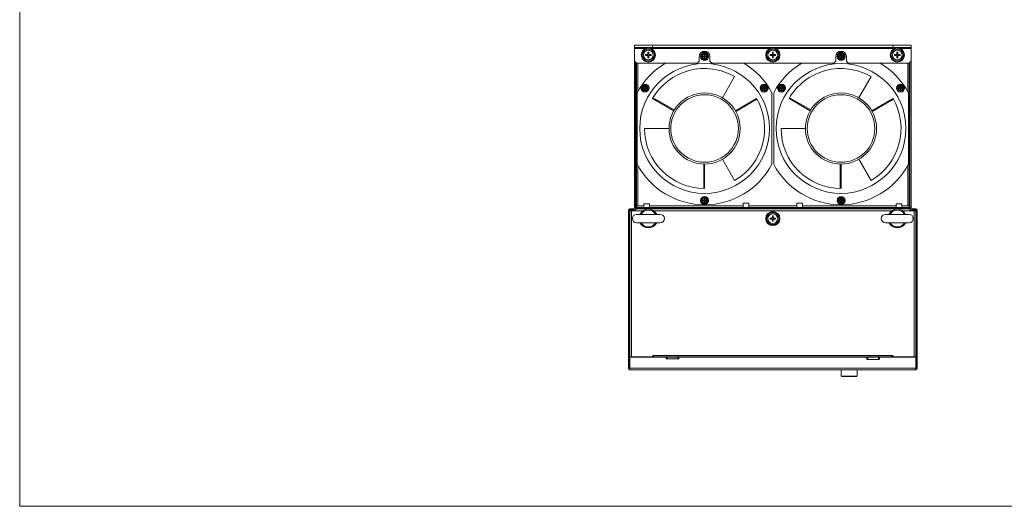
# Model space of a CAD drawing. Header units: millimetres. Extents: x -473 to 23648, y -382 to 1866.
# Tile 550 of 607: x 18923 to 20031, y -382 to 165. Entities that reach past the tile are written whole.
import ezdxf

# ---------------------------------------------------------------- set-up
doc = ezdxf.new("R2010")
doc.units = ezdxf.units.MM
doc.header["$LTSCALE"] = 80
doc.layers.get('0').update_dxf_attribs({"linetype": 'CONTINUOUS'})

msp = doc.modelspace()

# ---------------------------------------------------------------- linework, layer by layer
at = {"linetype": 'Continuous', "lineweight": 0}
for p, q in [((19614.77, 136.222), (19925.77, 136.222)), ((19614.77, 136.222), (19614.77, 133.722)), ((19925.77, 133.722), (19614.77, 133.722)), ((19614.77, 133.722), (19614.77, 119.222)), ((19634.77, 136.222), (19634.77, 133.722)), ((19905.77, 136.222), (19905.77, 133.722)), ((19925.77, 136.222), (19925.77, 133.722)), ((19925.77, 119.222), (19925.77, 133.722)), ((19627.544, 132.722), (19614.77, 132.722)), ((19622.765, 125.222), (19626.518, 131.722)), ((19622.765, 125.222), (19626.518, 118.722)), ((19626.518, 131.722), (19634.023, 131.722)), ((19627.17, 125.722), (19627.17, 124.722)), ((19629.27, 125.722), (19627.17, 125.722)), ((19627.17, 124.722), (19629.27, 124.722)), ((19629.77, 128.322), (19629.77, 126.222)), ((19630.77, 128.322), (19629.77, 128.322)), ((19629.77, 124.222), (19629.77, 122.122)), ((19629.77, 122.122), (19630.77, 122.122)), ((19630.77, 126.222), (19630.77, 128.322)), ((19630.77, 122.122), (19630.77, 124.222)), ((19633.37, 125.722), (19631.27, 125.722)), ((19631.27, 124.722), (19633.37, 124.722)), ((19767.544, 132.722), (19632.997, 132.722)), ((19633.37, 124.722), (19633.37, 125.722)), ((19634.023, 131.722), (19637.776, 125.222)), ((19634.023, 118.722), (19637.776, 125.222)), ((19687.52, 118.222), (19687.52, 123.522)), ((19690.884, 128.869), (19696.157, 128.869)), ((19691.518, 123.962), (19692.88, 123.962)), ((19692.88, 123.082), (19691.518, 123.082)), ((19693.08, 124.162), (19693.08, 125.524)), ((19693.08, 121.52), (19693.08, 122.882)), ((19693.96, 125.524), (19693.96, 124.162)), ((19693.96, 122.882), (19693.96, 121.52)), ((19694.16, 123.962), (19695.523, 123.962)), ((19695.523, 123.082), (19694.16, 123.082)), ((19699.52, 118.222), (19699.52, 123.522)), ((19762.765, 125.222), (19766.518, 131.722)), ((19762.765, 125.222), (19766.518, 118.722)), ((19766.518, 131.722), (19774.023, 131.722)), ((19767.17, 125.722), (19767.17, 124.722)), ((19769.27, 125.722), (19767.17, 125.722)), ((19767.17, 124.722), (19769.27, 124.722)), ((19769.77, 128.322), (19769.77, 126.222)), ((19770.77, 128.322), (19769.77, 128.322)), ((19769.77, 124.222), (19769.77, 122.122)), ((19769.77, 122.122), (19770.77, 122.122)), ((19770.77, 126.222), (19770.77, 128.322)), ((19770.77, 122.122), (19770.77, 124.222)), ((19773.37, 125.722), (19771.27, 125.722)), ((19771.27, 124.722), (19773.37, 124.722)), ((19907.544, 132.722), (19772.997, 132.722)), ((19773.37, 124.722), (19773.37, 125.722)), ((19774.023, 131.722), (19777.776, 125.222)), ((19774.023, 118.722), (19777.776, 125.222)), ((19841.02, 118.222), (19841.02, 123.522)), ((19844.384, 128.869), (19849.657, 128.869)), ((19845.018, 123.962), (19846.38, 123.962)), ((19846.38, 123.082), (19845.018, 123.082)), ((19846.58, 124.162), (19846.58, 125.524)), ((19846.58, 121.52), (19846.58, 122.882)), ((19847.46, 125.524), (19847.46, 124.162)), ((19847.46, 122.882), (19847.46, 121.52)), ((19847.66, 123.962), (19849.023, 123.962)), ((19849.023, 123.082), (19847.66, 123.082)), ((19853.02, 118.222), (19853.02, 123.522)), ((19902.765, 125.222), (19906.518, 131.722)), ((19902.765, 125.222), (19906.518, 118.722)), ((19906.518, 131.722), (19914.023, 131.722)), ((19909.27, 125.722), (19907.17, 125.722)), ((19907.17, 125.722), (19907.17, 124.722)), ((19907.17, 124.722), (19909.27, 124.722)), ((19910.77, 128.322), (19909.77, 128.322)), ((19909.77, 128.322), (19909.77, 126.222)), ((19909.77, 124.222), (19909.77, 122.122)), ((19909.77, 122.122), (19910.77, 122.122)), ((19910.77, 126.222), (19910.77, 128.322)), ((19910.77, 122.122), (19910.77, 124.222)), ((19913.37, 125.722), (19911.27, 125.722)), ((19911.27, 124.722), (19913.37, 124.722)), ((19925.77, 132.722), (19912.997, 132.722)), ((19913.37, 124.722), (19913.37, 125.722)), ((19914.023, 131.722), (19917.776, 125.222)), ((19914.023, 118.722), (19917.776, 125.222)), ((19614.77, 119.222), (19614.77, -45.778)), ((19615.97, 116.832), (19615.97, -45.778)), ((19616.47, 116.222), (19616.47, 116.559)), ((19616.47, 116.222), (19616.47, 31.922)), ((19616.47, 116.222), (19617.67, 116.222)), ((19616.77, -44.278), (19616.77, 116.222)), ((19617.77, 116.222), (19685.52, 116.222)), ((19618.47, 83.826), (19618.47, 116.222)), ((19626.518, 118.722), (19634.023, 118.722)), ((19685.52, 116.222), (19687.52, 118.222)), ((19699.52, 118.222), (19701.52, 116.222)), ((19701.52, 116.222), (19839.02, 116.222)), ((19766.518, 118.722), (19774.023, 118.722)), ((19839.02, 116.222), (19841.02, 118.222)), ((19853.02, 118.222), (19855.02, 116.222)), ((19855.02, 116.222), (19922.77, 116.222)), ((19906.518, 118.722), (19914.023, 118.722)), ((19922.07, 116.222), (19922.07, 83.826)), ((19924.07, 116.222), (19922.87, 116.222)), ((19923.77, 116.222), (19923.77, 70.022)), ((19923.77, 116.222), (19923.77, -44.278)), ((19924.07, 116.559), (19924.07, 116.222)), ((19924.07, 31.922), (19924.07, 116.222)), ((19924.57, -45.778), (19924.57, 116.832)), ((19925.77, -45.778), (19925.77, 119.222)), ((19713.52, 77.163), (19727.27, 100.979)), ((19867.02, 77.163), (19880.77, 100.979)), ((19626.08, 88.681), (19626.08, 90.044)), ((19626.96, 90.044), (19626.96, 88.681)), ((19760.08, 88.681), (19760.08, 90.044)), ((19760.96, 90.044), (19760.96, 88.681)), ((19779.58, 88.681), (19779.58, 90.044)), ((19780.46, 90.044), (19780.46, 88.681)), ((19913.58, 88.681), (19913.58, 90.044)), ((19914.46, 90.044), (19914.46, 88.681)), ((19617.77, 2.335), (19617.77, 82.709)), ((19624.518, 88.481), (19625.88, 88.481)), ((19625.88, 87.601), (19624.518, 87.601)), ((19626.08, 86.039), (19626.08, 87.401)), ((19626.96, 87.401), (19626.96, 86.039)), ((19627.16, 88.481), (19628.523, 88.481)), ((19628.523, 87.601), (19627.16, 87.601)), ((19758.518, 88.481), (19759.88, 88.481)), ((19759.88, 87.601), (19758.518, 87.601)), ((19760.08, 86.039), (19760.08, 87.401)), ((19760.96, 87.401), (19760.96, 86.039)), ((19761.16, 88.481), (19762.523, 88.481)), ((19762.523, 87.601), (19761.16, 87.601)), ((19769.27, 82.709), (19769.27, 2.335)), ((19771.27, 2.335), (19771.27, 82.709)), ((19778.018, 88.481), (19779.38, 88.481)), ((19779.38, 87.601), (19778.018, 87.601)), ((19779.58, 86.039), (19779.58, 87.401)), ((19780.46, 87.401), (19780.46, 86.039)), ((19780.66, 88.481), (19782.023, 88.481)), ((19782.023, 87.601), (19780.66, 87.601)), ((19912.018, 88.481), (19913.38, 88.481)), ((19913.38, 87.601), (19912.018, 87.601)), ((19913.58, 86.039), (19913.58, 87.401)), ((19914.46, 87.401), (19914.46, 86.039)), ((19914.66, 88.481), (19916.023, 88.481)), ((19916.023, 87.601), (19914.66, 87.601)), ((19922.77, 82.709), (19922.77, 2.335)), ((19616.77, 70.022), (19617.77, 70.022)), ((19658.879, 62.522), (19635.064, 76.272)), ((19659.39, 63.382), (19635.57, 77.135)), ((19728.161, 62.522), (19751.977, 76.272)), ((19728.651, 61.65), (19752.471, 75.403)), ((19812.379, 62.522), (19788.564, 76.272)), ((19812.89, 63.382), (19789.07, 77.135)), ((19881.661, 62.522), (19905.477, 76.272)), ((19882.151, 61.65), (19905.971, 75.403)), ((19923.77, 70.022), (19922.77, 70.022)), ((19653.52, 42.522), (19626.02, 42.522)), ((19807.02, 42.522), (19779.52, 42.522)), ((19616.47, 29.722), (19616.27, 29.722)), ((19616.27, 29.722), (19616.27, 28.222)), ((19616.77, 27.722), (19616.27, 27.722)), ((19616.27, 27.722), (19616.27, 19.722)), ((19616.47, 31.922), (19616.77, 31.922)), ((19616.47, 30.422), (19616.47, 31.922)), ((19616.77, 30.422), (19616.47, 30.422)), ((19616.47, 29.222), (19616.47, 30.422)), ((19616.77, 29.222), (19616.47, 29.222)), ((19924.07, 31.922), (19923.77, 31.922)), ((19924.07, 30.422), (19923.77, 30.422)), ((19924.07, 29.222), (19923.77, 29.222)), ((19923.77, 27.722), (19924.27, 27.722)), ((19924.07, 30.422), (19924.07, 31.922)), ((19924.07, 29.222), (19924.07, 30.422)), ((19924.27, 29.722), (19924.07, 29.722)), ((19924.27, 29.722), (19924.27, 28.222)), ((19924.27, 27.722), (19924.27, 19.722)), ((19616.27, 21.722), (19616.77, 21.722)), ((19616.27, 19.722), (19616.77, 19.722)), ((19616.27, 19.722), (19616.27, -3.478)), ((19616.77, 15.022), (19617.77, 15.022)), ((19616.77, -46.278), (19616.77, 15.022)), ((19923.77, 15.022), (19922.77, 15.022)), ((19924.27, 21.722), (19923.77, 21.722)), ((19924.27, 19.722), (19923.77, 19.722)), ((19924.27, -3.478), (19924.27, 19.722)), ((19618.47, -44.278), (19618.47, 1.219)), ((19692.52, 2.535), (19692.52, -24.97)), ((19693.52, 2.522), (19693.52, -24.978)), ((19713.52, 7.881), (19727.27, -15.934)), ((19846.02, 2.535), (19846.02, -24.97)), ((19847.02, 2.522), (19847.02, -24.978)), ((19867.02, 7.881), (19880.77, -15.934)), ((19922.07, 1.219), (19922.07, -44.278)), ((19616.27, -3.478), (19616.27, -7.978)), ((19616.27, -7.978), (19616.77, -7.978)), ((19616.27, -7.978), (19616.27, -49.978)), ((19616.27, -9.978), (19616.77, -9.978)), ((19616.27, -10.501), (19616.77, -10.501)), ((19923.77, -7.978), (19924.27, -7.978)), ((19923.77, -9.978), (19924.27, -9.978)), ((19923.77, -10.501), (19924.27, -10.501)), ((19924.27, -7.978), (19924.27, -3.478)), ((19924.27, -7.978), (19924.27, -49.978)), ((19616.77, -44.278), (19625.07, -44.278)), ((19631.47, -42.278), (19625.07, -42.278)), ((19625.07, -46.278), (19625.07, -42.278)), ((19631.47, -46.278), (19631.47, -42.278)), ((19631.47, -44.278), (19736.77, -44.278)), ((19691.518, -38.038), (19692.88, -38.038)), ((19692.88, -38.918), (19691.518, -38.918)), ((19693.08, -37.838), (19693.08, -36.476)), ((19693.08, -40.48), (19693.08, -39.118)), ((19693.96, -36.476), (19693.96, -37.838)), ((19693.96, -39.118), (19693.96, -40.48)), ((19694.16, -38.038), (19695.523, -38.038)), ((19695.523, -38.918), (19694.16, -38.918)), ((19743.17, -41.278), (19736.77, -41.278)), ((19736.77, -46.278), (19736.77, -41.278)), ((19743.17, -46.278), (19743.17, -41.278)), ((19743.17, -44.278), (19797.37, -44.278)), ((19803.77, -41.278), (19797.37, -41.278)), ((19797.37, -46.278), (19797.37, -41.278)), ((19803.77, -46.278), (19803.77, -41.278)), ((19803.77, -44.278), (19909.07, -44.278)), ((19845.018, -38.038), (19846.38, -38.038)), ((19846.38, -38.918), (19845.018, -38.918)), ((19846.58, -37.838), (19846.58, -36.476)), ((19846.58, -40.48), (19846.58, -39.118)), ((19847.46, -36.476), (19847.46, -37.838)), ((19847.46, -39.118), (19847.46, -40.48)), ((19847.66, -38.038), (19849.023, -38.038)), ((19849.023, -38.918), (19847.66, -38.918)), ((19909.07, -46.278), (19909.07, -42.278)), ((19915.47, -42.278), (19909.07, -42.278)), ((19915.47, -46.278), (19915.47, -42.278)), ((19915.47, -44.278), (19923.77, -44.278)), ((19923.77, -46.278), (19923.77, -44.278)), ((19607.77, -49.478), (19607.77, -214.778)), ((19607.77, -49.478), (19608.97, -49.478)), ((19608.97, -49.478), (19608.97, -214.625)), ((19608.97, -51.478), (19609.27, -51.478)), ((19610.77, -49.778), (19609.27, -49.778)), ((19609.27, -49.93), (19609.27, -49.778)), ((19609.27, -214.478), (19609.27, -49.978)), ((19609.27, -49.978), (19624.484, -49.978)), ((19609.47, -47.778), (19612.77, -47.778)), ((19609.47, -47.778), (19609.47, -48.978)), ((19612.77, -48.978), (19609.47, -48.978)), ((19610.77, -49.778), (19610.77, -49.978)), ((19611.079, -49.778), (19616.27, -49.778)), ((19611.27, -49.978), (19611.27, -49.778)), ((19611.27, -49.978), (19611.27, -214.478)), ((19612.47, -47.778), (19612.47, -48.978)), ((19612.77, -48.978), (19612.77, -47.778)), ((19615.97, -45.778), (19614.77, -45.778)), ((19616.27, -47.311), (19616.77, -47.311)), ((19924.27, -47.978), (19616.27, -47.978)), ((19616.77, -46.278), (19923.77, -46.278)), ((19616.77, -46.278), (19616.77, -47.478)), ((19616.77, -47.478), (19923.77, -47.478)), ((19643.52, -54.028), (19617.02, -54.028)), ((19618.77, -46.278), (19618.77, -47.478)), ((19636.057, -49.978), (19904.484, -49.978)), ((19762.765, -58.778), (19766.518, -52.278)), ((19766.518, -52.278), (19774.023, -52.278)), ((19774.023, -52.278), (19777.776, -58.778)), ((19923.52, -54.028), (19897.02, -54.028)), ((19916.057, -49.978), (19931.27, -49.978)), ((19921.77, -46.278), (19921.77, -47.478)), ((19923.77, -46.278), (19923.77, -47.478)), ((19923.77, -47.311), (19924.27, -47.311)), ((19924.27, -49.778), (19929.462, -49.778)), ((19924.57, -45.778), (19925.77, -45.778)), ((19927.77, -48.978), (19927.77, -47.778)), ((19927.77, -47.778), (19931.07, -47.778)), ((19931.07, -48.978), (19927.77, -48.978)), ((19928.07, -47.778), (19928.07, -48.978)), ((19929.27, -49.778), (19929.27, -49.978)), ((19929.27, -214.478), (19929.27, -49.978)), ((19929.77, -49.93), (19929.77, -49.778)), ((19929.77, -49.778), (19931.27, -49.778)), ((19931.07, -47.778), (19931.07, -48.978)), ((19931.27, -49.778), (19931.27, -49.93)), ((19931.27, -214.478), (19931.27, -49.978)), ((19931.57, -51.478), (19931.27, -51.478)), ((19931.57, -214.778), (19931.57, -49.478)), ((19932.77, -49.478), (19931.57, -49.478)), ((19932.77, -49.478), (19932.77, -214.778)), ((19608.97, -57.778), (19609.27, -57.778)), ((19643.52, -63.528), (19617.02, -63.528)), ((19762.765, -58.778), (19766.518, -65.278)), ((19766.518, -65.278), (19774.023, -65.278)), ((19769.27, -58.278), (19767.17, -58.278)), ((19767.17, -58.278), (19767.17, -59.278)), ((19767.17, -59.278), (19769.27, -59.278)), ((19770.77, -55.678), (19769.77, -55.678)), ((19769.77, -55.678), (19769.77, -57.778)), ((19769.77, -59.778), (19769.77, -61.878)), ((19769.77, -61.878), (19770.77, -61.878)), ((19770.77, -57.778), (19770.77, -55.678)), ((19770.77, -61.878), (19770.77, -59.778)), ((19773.37, -58.278), (19771.27, -58.278)), ((19771.27, -59.278), (19773.37, -59.278)), ((19773.37, -59.278), (19773.37, -58.278)), ((19774.023, -65.278), (19777.776, -58.778)), ((19923.52, -63.528), (19897.02, -63.528)), ((19931.57, -57.778), (19931.27, -57.778)), ((19609.27, -67.978), (19608.97, -67.978)), ((19931.27, -67.978), (19931.57, -67.978)), ((19609.27, -87.978), (19608.97, -87.978)), ((19931.27, -87.978), (19931.57, -87.978)), ((19608.97, -97.478), (19609.27, -97.478)), ((19931.57, -97.478), (19931.27, -97.478)), ((19608.97, -103.778), (19609.27, -103.778)), ((19931.57, -103.778), (19931.27, -103.778)), ((19608.97, -113.778), (19609.27, -113.778)), ((19608.97, -120.078), (19609.27, -120.078)), ((19931.57, -113.778), (19931.27, -113.778)), ((19931.57, -120.078), (19931.27, -120.078)), ((19608.97, -156.278), (19609.27, -156.278)), ((19608.97, -162.578), (19609.27, -162.578)), ((19931.57, -156.278), (19931.27, -156.278)), ((19931.57, -162.578), (19931.27, -162.578)), ((19608.97, -212.778), (19607.77, -212.778)), ((19607.77, -214.778), (19607.77, -227.078)), ((19607.77, -214.778), (19608.97, -214.778)), ((19608.97, -214.778), (19608.97, -227.078)), ((19609.07, -214.778), (19609.07, -213.578)), ((19609.07, -213.578), (19609.27, -213.578)), ((19609.07, -214.778), (19609.47, -214.778)), ((19609.27, -214.478), (19634.77, -214.478)), ((19609.47, -214.778), (19609.47, -227.728)), ((19609.47, -214.778), (19650.27, -214.778)), ((19609.97, -214.478), (19609.97, -214.778)), ((19611.27, -214.778), (19611.27, -214.478)), ((19634.77, -214.478), (19634.77, -213.528)), ((19634.77, -214.778), (19634.77, -214.478)), ((19635.52, -212.778), (19905.02, -212.778)), ((19635.924, -213.078), (19635.52, -213.078)), ((19635.904, -213.342), (19636.032, -213.576)), ((19636.032, -213.276), (19636.131, -213.54)), ((19636.032, -213.576), (19636.131, -213.84)), ((19636.253, -214.077), (19636.27, -214.298)), ((19636.27, -214.478), (19636.27, -214.298)), ((19904.27, -214.478), (19636.27, -214.478)), ((19636.27, -214.478), (19650.47, -214.478)), ((19636.27, -214.678), (19636.27, -214.478)), ((19636.27, -214.678), (19650.47, -214.678)), ((19650.27, -214.778), (19650.27, -215.878)), ((19650.47, -214.478), (19650.47, -216.297)), ((19650.47, -214.978), (19651.47, -214.978)), ((19650.87, -216.478), (19651.083, -216.401)), ((19664.07, -216.478), (19650.87, -216.478)), ((19651.369, -215.969), (19651.443, -215.693)), ((19651.443, -215.693), (19651.47, -215.408)), ((19663.47, -214.778), (19651.47, -214.778)), ((19651.47, -214.778), (19651.47, -215.408)), ((19663.47, -214.778), (19663.47, -215.408)), ((19663.47, -214.978), (19664.47, -214.978)), ((19663.498, -215.693), (19663.47, -215.408)), ((19663.571, -215.969), (19663.498, -215.693)), ((19664.47, -214.478), (19876.07, -214.478)), ((19664.47, -214.478), (19664.47, -216.297)), ((19664.47, -214.678), (19876.07, -214.678)), ((19664.67, -214.778), (19875.87, -214.778)), ((19664.67, -214.778), (19664.67, -215.878)), ((19875.87, -214.778), (19875.87, -216.578)), ((19876.779, -215.444), (19876.067, -215.444)), ((19877.07, -215.714), (19876.067, -215.445)), ((19876.07, -214.478), (19876.07, -216.978)), ((19876.07, -214.978), (19877.07, -214.978)), ((19876.828, -216.978), (19876.07, -216.978)), ((19889.67, -217.178), (19876.47, -217.178)), ((19877.025, -216.616), (19877.07, -216.289)), ((19889.07, -214.778), (19877.07, -214.778)), ((19877.07, -214.778), (19877.07, -216.289)), ((19889.07, -214.778), (19889.07, -216.289)), ((19889.07, -214.978), (19890.07, -214.978)), ((19889.115, -216.616), (19889.07, -216.289)), ((19890.07, -216.978), (19889.313, -216.978)), ((19890.07, -214.478), (19904.27, -214.478)), ((19890.07, -214.478), (19890.07, -216.978)), ((19890.07, -214.678), (19904.27, -214.678)), ((19890.27, -214.778), (19931.07, -214.778)), ((19890.27, -214.778), (19890.27, -216.578)), ((19904.288, -214.077), (19904.27, -214.298)), ((19904.27, -214.478), (19904.27, -214.298)), ((19904.27, -214.678), (19904.27, -214.478)), ((19904.509, -213.276), (19904.41, -213.54)), ((19904.509, -213.576), (19904.41, -213.84)), ((19904.637, -213.342), (19904.509, -213.576)), ((19905.02, -213.078), (19904.617, -213.078)), ((19905.77, -214.478), (19905.77, -213.528)), ((19931.27, -214.478), (19905.77, -214.478)), ((19905.77, -214.778), (19905.77, -214.478)), ((19929.27, -214.478), (19929.27, -214.778)), ((19930.57, -214.478), (19930.57, -214.778)), ((19931.07, -214.778), (19931.47, -214.778)), ((19931.07, -214.778), (19931.07, -227.728)), ((19931.27, -213.578), (19931.47, -213.578)), ((19931.47, -214.778), (19931.47, -213.578)), ((19931.57, -212.778), (19932.77, -212.778)), ((19932.77, -214.778), (19931.57, -214.778)), ((19931.57, -227.078), (19931.57, -214.778)), ((19932.77, -227.078), (19932.77, -214.778)), ((19607.77, -227.078), (19608.97, -227.078)), ((19931.07, -227.078), (19609.47, -227.078)), ((19609.47, -228.778), (19609.47, -227.728)), ((19931.07, -228.778), (19609.47, -228.778)), ((19783.77, -228.977), (19783.77, -228.778)), ((19783.77, -228.977), (19783.77, -228.778)), ((19783.77, -228.977), (19889.77, -228.977)), ((19795.77, -228.977), (19795.77, -228.778)), ((19847.17, -236.044), (19847.17, -228.977)), ((19865.17, -236.044), (19865.17, -228.977)), ((19877.77, -228.977), (19877.77, -228.778)), ((19889.77, -228.977), (19889.77, -228.778)), ((19931.07, -228.778), (19931.07, -227.728)), ((19932.77, -227.078), (19931.57, -227.078)), ((19847.17, -236.044), (19865.17, -236.044)), ((19847.67, -236.044), (19847.67, -236.244)), ((19864.37, -236.544), (19847.97, -236.544)), ((19864.67, -236.044), (19864.67, -236.244))]:
    msp.add_line(p, q, dxfattribs=at)
at = {"lineweight": 0}
msp.add_lwpolyline([(18923.131, 1866.215), (23639.453, 1866.215), (23639.453, -382.445), (18923.131, -382.445)], close=True, dxfattribs=at)
at = {"linetype": 'Continuous', "lineweight": 0}
for points in [[(19635.52, -212.778), (19635.731, -212.854), (19635.904, -213.042), (19636.032, -213.276)], [(19635.52, -213.078), (19635.652, -213.081), (19635.774, -213.091), (19635.886, -213.106), (19635.945, -213.118)], [(19636.131, -213.54), (19636.205, -213.812), (19636.253, -214.077)], [(19651.083, -216.401), (19651.251, -216.215), (19651.369, -215.969)], [(19664.07, -216.478), (19663.858, -216.401), (19663.689, -216.215), (19663.571, -215.969)], [(19876.47, -217.178), (19876.71, -217.1), (19876.903, -216.899), (19877.025, -216.616)], [(19889.67, -217.178), (19889.43, -217.1), (19889.238, -216.899), (19889.115, -216.616)], [(19904.41, -213.54), (19904.336, -213.812), (19904.288, -214.077)], [(19905.02, -212.778), (19904.81, -212.854), (19904.636, -213.042), (19904.509, -213.276)], [(19905.02, -213.078), (19904.889, -213.081), (19904.767, -213.091), (19904.655, -213.106), (19904.595, -213.118)]]:
    msp.add_lwpolyline(points, dxfattribs=at)
for centre, radius in [((19630.27, 125.222), 8), ((19770.27, 125.222), 8), ((19910.27, 125.222), 8), ((19630.27, 125.222), 5.5), ((19693.52, 123.522), 4.5), ((19693.52, 123.522), 3.5), ((19693.52, 123.522), 2.571), ((19770.27, 125.222), 5.5), ((19847.02, 123.522), 4.5), ((19847.02, 123.522), 3.5), ((19847.02, 123.522), 2.571), ((19910.27, 125.222), 5.5), ((19693.52, 42.522), 73), ((19847.02, 42.522), 73), ((19626.52, 88.041), 4.5), ((19626.52, 88.041), 3.5), ((19626.52, 88.041), 2.571), ((19760.52, 88.041), 4.5), ((19760.52, 88.041), 3.5), ((19760.52, 88.041), 2.571), ((19780.02, 88.041), 4.5), ((19780.02, 88.041), 3.5), ((19780.02, 88.041), 2.571), ((19914.02, 88.041), 4.5), ((19914.02, 88.041), 3.5), ((19914.02, 88.041), 2.571), ((19693.52, 42.522), 40), ((19693.52, 42.522), 38), ((19847.02, 42.522), 40), ((19847.02, 42.522), 38), ((19693.52, -38.478), 4.5), ((19693.52, -38.478), 3.5), ((19693.52, -38.478), 2.571), ((19847.02, -38.478), 4.5), ((19847.02, -38.478), 3.5), ((19847.02, -38.478), 2.571), ((19770.27, -58.778), 8), ((19770.27, -58.778), 5.5)]:
    msp.add_circle(centre, radius, dxfattribs=at)
for centre, radius, start, end in [((19630.27, 125.222), 7.006, 171.900143, 188.099857), ((19630.27, 125.222), 6.82, 132.378886, 167.621114), ((19630.27, 125.222), 6.82, 192.378886, 227.621114), ((19630.27, 125.222), 7.006, 111.900143, 128.099857), ((19630.27, 125.222), 6.82, 72.378886, 107.621114), ((19629.27, 126.222), 0.5, 270, 0), ((19629.27, 124.222), 0.5, 0, 90), ((19631.27, 126.222), 0.5, 180, 270), ((19631.27, 124.222), 0.5, 90, 180), ((19630.27, 125.222), 7.006, 51.900143, 68.099857), ((19630.27, 125.222), 6.82, 12.378886, 47.621114), ((19630.27, 125.222), 6.82, 312.378886, 347.621114), ((19630.27, 125.222), 7.006, 351.900143, 8.099857), ((19693.52, 123.522), 6, 0, 180), ((19693.52, 42.522), 85.75, 87.407301, 92.592699), ((19693.52, 123.522), 2.05, 167.605936, 192.394064), ((19693.52, 123.522), 3.5, 100.718563, 101.43374), ((19692.88, 124.162), 0.2, 270, 0), ((19692.88, 122.882), 0.2, 0, 90), ((19693.52, 123.522), 2.05, 77.605936, 102.394064), ((19693.52, 123.522), 3.5, 79.281766, 90), ((19694.16, 124.162), 0.2, 180, 270), ((19694.16, 122.882), 0.2, 90, 180), ((19693.52, 123.522), 2.05, 347.605936, 12.394064), ((19770.27, 125.222), 7.006, 171.900143, 188.099857), ((19770.27, 125.222), 6.82, 132.378886, 167.621114), ((19770.27, 125.222), 6.82, 192.378886, 227.621114), ((19770.27, 125.222), 7.006, 111.900143, 128.099857), ((19770.27, 125.222), 6.82, 72.378886, 107.621114), ((19769.27, 126.222), 0.5, 270, 0), ((19769.27, 124.222), 0.5, 0, 90), ((19771.27, 126.222), 0.5, 180, 270), ((19771.27, 124.222), 0.5, 90, 180), ((19770.27, 125.222), 7.006, 51.900143, 68.099857), ((19770.27, 125.222), 6.82, 12.378886, 47.621114), ((19770.27, 125.222), 6.82, 312.378886, 347.621114), ((19770.27, 125.222), 7.006, 351.900143, 8.099857), ((19847.02, 123.522), 6, 0, 180), ((19847.02, 42.522), 85.75, 87.407301, 92.592699), ((19847.02, 123.522), 2.05, 167.605936, 192.394064), ((19846.38, 124.162), 0.2, 270, 0), ((19846.38, 122.882), 0.2, 0, 90), ((19847.02, 123.522), 2.05, 77.605936, 102.394064), ((19847.02, 123.522), 3.5, 270, 90), ((19847.66, 124.162), 0.2, 180, 270), ((19847.66, 122.882), 0.2, 90, 180), ((19847.02, 123.522), 2.05, 347.605936, 12.394064), ((19910.27, 125.222), 7.006, 171.900143, 188.099857), ((19910.27, 125.222), 6.82, 132.378886, 167.621114), ((19910.27, 125.222), 6.82, 192.378886, 227.621114), ((19910.27, 125.222), 7.006, 111.900143, 128.099857), ((19910.27, 125.222), 6.82, 72.378886, 107.621114), ((19909.27, 126.222), 0.5, 270, 0), ((19909.27, 124.222), 0.5, 0, 90), ((19911.27, 126.222), 0.5, 180, 270), ((19911.27, 124.222), 0.5, 90, 180), ((19910.27, 125.222), 7.006, 51.900143, 68.099857), ((19910.27, 125.222), 6.82, 12.378886, 47.621114), ((19910.27, 125.222), 6.82, 312.378886, 347.621114), ((19910.27, 125.222), 7.006, 351.900143, 8.099857), ((19617.77, 119.222), 3, 180, 270), ((19693.52, 42.522), 85.75, 120.583072, 152.053053), ((19630.27, 125.222), 7.006, 231.900143, 248.099857), ((19630.27, 125.222), 6.82, 252.378886, 287.621114), ((19630.27, 125.222), 7.006, 291.900143, 308.099857), ((19693.52, 123.522), 3.5, 258.566474, 259.281766), ((19693.52, 123.522), 2.05, 257.605936, 282.394064), ((19693.52, 42.522), 85.75, 27.946947, 59.416928), ((19770.27, 125.222), 7.006, 231.900143, 248.099857), ((19770.27, 125.222), 6.82, 252.378886, 287.621114), ((19847.02, 42.522), 85.75, 120.583072, 152.053053), ((19770.27, 125.222), 7.006, 291.900143, 308.099857), ((19847.02, 123.522), 3.5, 258.566474, 259.281766), ((19847.02, 123.522), 2.05, 257.605936, 282.394064), ((19847.02, 42.522), 85.75, 27.946947, 59.416928), ((19910.27, 125.222), 7.006, 231.900143, 248.099857), ((19910.27, 125.222), 6.82, 252.378886, 287.621114), ((19910.27, 125.222), 7.006, 291.900143, 308.099857), ((19922.77, 119.222), 3, 270, 0), ((19693.52, 42.522), 67.5, 60, 150), ((19847.02, 42.522), 67.5, 60, 150), ((19626.52, 88.041), 3.5, 90, 259.281766), ((19625.88, 88.681), 0.2, 270, 0), ((19626.52, 88.041), 2.05, 77.605936, 102.394064), ((19627.16, 88.681), 0.2, 180, 270), ((19760.52, 88.041), 3.5, 100.718563, 101.43374), ((19759.88, 88.681), 0.2, 270, 0), ((19760.52, 88.041), 2.05, 77.605936, 102.394064), ((19760.52, 88.041), 3.5, 79.281766, 90), ((19761.16, 88.681), 0.2, 180, 270), ((19779.38, 88.681), 0.2, 270, 0), ((19780.02, 88.041), 2.05, 77.605936, 102.394064), ((19780.02, 88.041), 3.5, 79.281766, 90), ((19780.66, 88.681), 0.2, 180, 270), ((19913.38, 88.681), 0.2, 270, 0), ((19914.02, 88.041), 2.05, 77.605936, 102.394064), ((19914.02, 88.041), 3.5, 270, 90), ((19914.66, 88.681), 0.2, 180, 270), ((19626.52, 88.041), 2.05, 167.605936, 192.394064), ((19625.88, 87.401), 0.2, 0, 90), ((19626.52, 88.041), 2.05, 257.605936, 282.394064), ((19626.52, 88.041), 3.5, 270, 280.718563), ((19627.16, 87.401), 0.2, 90, 180), ((19626.52, 88.041), 2.05, 347.605936, 12.394064), ((19760.52, 88.041), 2.05, 167.605936, 192.394064), ((19760.52, 88.041), 3.5, 258.566474, 259.281766), ((19759.88, 87.401), 0.2, 0, 90), ((19760.52, 88.041), 2.05, 257.605936, 282.394064), ((19760.52, 88.041), 3.5, 270, 280.718563), ((19761.16, 87.401), 0.2, 90, 180), ((19760.52, 88.041), 2.05, 347.605936, 12.394064), ((19780.02, 88.041), 2.05, 167.605936, 192.394064), ((19780.02, 88.041), 3.5, 258.566474, 259.281766), ((19779.38, 87.401), 0.2, 0, 90), ((19780.02, 88.041), 2.05, 257.605936, 282.394064), ((19780.02, 88.041), 3.5, 270, 280.718563), ((19780.66, 87.401), 0.2, 90, 180), ((19780.02, 88.041), 2.05, 347.605936, 12.394064), ((19914.02, 88.041), 2.05, 167.605936, 192.394064), ((19913.38, 87.401), 0.2, 0, 90), ((19914.02, 88.041), 2.05, 257.605936, 282.394064), ((19914.66, 87.401), 0.2, 90, 180), ((19914.02, 88.041), 2.05, 347.605936, 12.394064), ((19693.52, 42.522), 67.5, 300, 30), ((19847.02, 42.522), 67.5, 300, 30), ((19693.52, 42.522), 67.5, 180, 270), ((19847.02, 42.522), 67.5, 180, 270), ((19618.27, 27.722), 2, 139.396266, 180), ((19922.27, 27.722), 2, 0, 40.603734), ((19693.52, 42.522), 85.75, 207.946947, 332.053053), ((19847.02, 42.522), 85.75, 207.946947, 332.053053), ((19618.27, -3.478), 2, 139.396266, 180), ((19922.27, -3.478), 2, 0, 40.603734), ((19693.52, -38.478), 2.05, 167.605936, 192.394064), ((19693.52, -38.478), 3.5, 100.718563, 101.43374), ((19693.52, -38.478), 3.5, 258.566474, 280.718563), ((19692.88, -37.838), 0.2, 270, 0), ((19692.88, -39.118), 0.2, 0, 90), ((19693.52, -38.478), 2.05, 77.605936, 102.394064), ((19693.52, -38.478), 2.05, 257.605936, 282.394064), ((19694.16, -37.838), 0.2, 180, 270), ((19694.16, -39.118), 0.2, 90, 180), ((19693.52, -38.478), 2.05, 347.605936, 12.394064), ((19847.02, -38.478), 2.05, 167.605936, 192.394064), ((19847.02, -38.478), 3.5, 258.566474, 79.281766), ((19846.38, -37.838), 0.2, 270, 0), ((19846.38, -39.118), 0.2, 0, 90), ((19847.02, -38.478), 2.05, 77.605936, 102.394064), ((19847.02, -38.478), 2.05, 257.605936, 282.394064), ((19847.66, -37.838), 0.2, 180, 270), ((19847.66, -39.118), 0.2, 90, 180), ((19847.02, -38.478), 2.05, 347.605936, 12.394064), ((19609.47, -49.478), 1.7, 90, 180), ((19609.47, -49.478), 0.5, 90, 180), ((19617.02, -58.778), 4.75, 90, 270), ((19612.77, -45.778), 3.2, 270, 0), ((19612.77, -45.778), 2, 270, 0), ((19630.27, -58.778), 10.55, 26.825001, 153.174999), ((19630.27, -58.778), 9.45, 30.252516, 149.747484), ((19643.52, -58.778), 4.75, 270, 90), ((19770.27, -58.778), 6.82, 132.378886, 167.621114), ((19770.27, -58.778), 7.006, 111.900143, 128.099857), ((19770.27, -58.778), 6.82, 72.378886, 107.621114), ((19770.27, -58.778), 7.006, 51.900143, 68.099857), ((19770.27, -58.778), 6.82, 12.378886, 47.621114), ((19897.02, -58.778), 4.75, 90, 270), ((19910.27, -58.778), 10.55, 26.825001, 153.174999), ((19910.27, -58.778), 9.45, 30.252516, 149.747484), ((19923.52, -58.778), 4.75, 270, 90), ((19927.77, -45.778), 3.2, 180, 270), ((19927.77, -45.778), 2, 180, 270), ((19931.07, -49.478), 1.7, 0, 90), ((19931.07, -49.478), 0.5, 0, 90), ((19610.67, -57.778), 1.7, 180, 214.182531), ((19630.27, -58.778), 10.55, 206.825001, 333.174999), ((19630.27, -58.778), 9.45, 210.252515, 329.747485), ((19770.27, -58.778), 7.006, 171.900143, 188.099857), ((19770.27, -58.778), 6.82, 192.378886, 227.621114), ((19770.27, -58.778), 7.006, 231.900143, 248.099857), ((19770.27, -58.778), 6.82, 252.378886, 287.621114), ((19769.27, -57.778), 0.5, 270, 0), ((19769.27, -59.778), 0.5, 0, 90), ((19771.27, -57.778), 0.5, 180, 270), ((19771.27, -59.778), 0.5, 90, 180), ((19770.27, -58.778), 7.006, 291.900143, 308.099857), ((19770.27, -58.778), 6.82, 312.378886, 347.621114), ((19770.27, -58.778), 7.006, 351.900143, 8.099857), ((19910.27, -58.778), 10.55, 206.825001, 333.174999), ((19910.27, -58.778), 9.45, 210.252515, 329.747485), ((19929.87, -57.778), 1.7, 325.817469, 0), ((19610.67, -103.778), 1.7, 180, 214.182531), ((19929.87, -103.778), 1.7, 325.817469, 0), ((19610.67, -120.078), 1.7, 180, 213.995421), ((19929.87, -120.078), 1.7, 326.004579, 0), ((19610.67, -162.578), 1.7, 180, 214.182531), ((19929.87, -162.578), 1.7, 325.817469, 0), ((19609.97, -214.878), 1.3, 4.922032, 18.899788), ((19635.52, -213.528), 0.75, 90, 180), ((19635.52, -213.828), 0.75, 90, 150), ((19650.87, -215.878), 0.6, 180, 270), ((19664.07, -215.878), 0.6, 270, 0), ((19876.47, -216.578), 0.6, 180, 270), ((19876.78, -227.444), 12, 88.599855, 90), ((19889.67, -216.578), 0.6, 270, 0), ((19905.02, -213.528), 0.75, 0, 90), ((19905.02, -213.828), 0.75, 30, 90), ((19930.57, -214.878), 1.3, 161.100212, 175.077968), ((19609.47, -227.078), 1.7, 180, 270), ((19609.47, -227.078), 0.5, 180, 270), ((19931.07, -227.078), 1.7, 270, 0), ((19931.07, -227.078), 0.5, 270, 0), ((19847.97, -236.244), 0.3, 180, 270.000008), ((19864.37, -236.244), 0.3, 269.999992, 0)]:
    msp.add_arc(centre, radius, start, end, dxfattribs=at)

doc.saveas('drawing.dxf')
